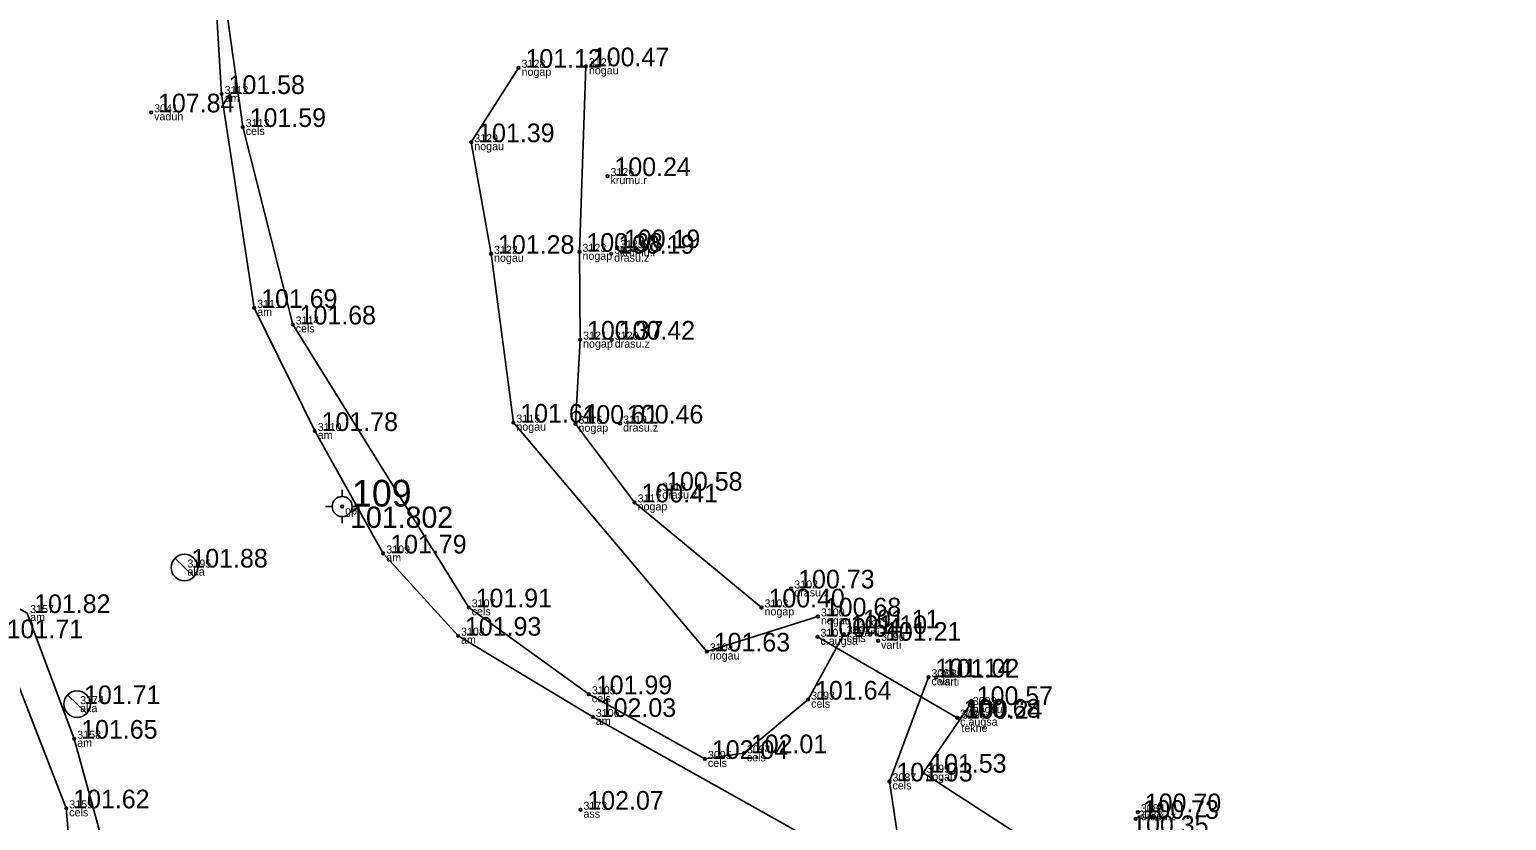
# Model space of a CAD drawing. Extents: x 614911 to 615803, y 262110 to 264311.
# Drawn here: x 615624.8 to 615680.2, y 263911.5 to 263941.1 of the extents above; entities that cross this region are included whole.
import ezdxf

# ---------------------------------------------------------------- set-up
doc = ezdxf.new("R2010")
doc.units = 0
for name, color, linetype in [('Level 11', 7, 'Continuous'), ('Level 12', 7, 'Continuous'), ('Level 19', 7, 'Continuous'), ('Level 31', 7, 'Continuous'), ('Level 37', 7, 'Continuous'), ('Level 53', 7, 'Continuous'), ('Level 54', 7, 'Continuous'), ('Level 57', 7, 'Continuous'), ('Level 58', 7, 'Continuous')]:
    doc.layers.add(name, color=color, linetype=linetype)

msp = doc.modelspace()

# ---------------------------------------------------------------- linework, layer by layer
at = {"layer": 'Level 11'}
msp.add_line((615659.623, 263915.316), (615654.386, 263918.348), dxfattribs=at)
at = {"layer": 'Level 12'}
for p, q in [((615630.29, 263921.292), (615631.008, 263920.596)), ((615626.265, 263916.172), (615626.983, 263915.476))]:
    msp.add_line(p, q, dxfattribs=at)
for centre in [(615630.649, 263920.944), (615626.624, 263915.824)]:
    msp.add_circle(centre, 0.5, dxfattribs=at)
at = {"layer": 'Level 19'}
for p, q in [((615636.562, 263923.606), (615636.562, 263923.856)), ((615636.562, 263923.606), (615636.562, 263923.856)), ((615636.562, 263923.606), (615636.562, 263923.856)), ((615635.937, 263923.231), (615636.187, 263923.231)), ((615635.937, 263923.231), (615636.187, 263923.231)), ((615635.937, 263923.231), (615636.187, 263923.231)), ((615636.937, 263923.231), (615637.187, 263923.231)), ((615636.937, 263923.231), (615637.187, 263923.231)), ((615636.937, 263923.231), (615637.187, 263923.231)), ((615636.562, 263922.606), (615636.562, 263922.856)), ((615636.562, 263922.606), (615636.562, 263922.856)), ((615636.562, 263922.606), (615636.562, 263922.856))]:
    msp.add_line(p, q, dxfattribs=at)
for radius in [0.375, 0.375, 0.375, 0.05, 0.05, 0.05]:
    msp.add_circle((615636.562, 263923.231), radius, dxfattribs=at)
at = {"layer": 'Level 31'}
msp.add_line((615645.461, 263932.779), (615645.702, 263939.733), dxfattribs=at)
for points in [[(615643.177, 263939.678), (615641.404, 263936.888), (615642.146, 263932.704), (615642.982, 263926.376), (615650.237, 263917.797), (615654.402, 263919.112)], [(615652.288, 263919.449), (615647.529, 263923.385), (615645.313, 263926.333), (615645.484, 263929.488), (615645.461, 263932.779)], [(615660.098, 263915.791), (615658.352, 263913.254), (615664.773, 263909.086), (615677.996, 263900.56)]]:
    msp.add_lwpolyline(points, dxfattribs=at)
at = {"layer": 'Level 37'}
msp.add_line((615654.035, 263915.993), (615655.372, 263918.45), dxfattribs=at)
for points in [[(615679.97, 263896.398), (615656.772, 263909.292), (615645.962, 263915.344), (615640.907, 263918.389), (615638.105, 263921.472), (615635.532, 263926.063), (615633.264, 263930.679), (615632.042, 263938.695), (615631.566, 263946.615), (615629.518, 263979.123), (615626.081, 264030.1), (615620.246, 264081.541), (615619.215, 264095.372), (615620.245, 264096.475), (615622.383, 264096.938), (615624.444, 264095.361), (615631.917, 264088.483), (615633.918, 264086.774), (615642.182, 264078.442), (615648.763, 264072.267), (615656.466, 264064.293), (615658.546, 264062.514)], [(615631.566, 263946.615), (615632.835, 263937.46), (615634.707, 263930.056), (615641.307, 263919.452), (615645.815, 263916.193), (615650.166, 263913.769), (615651.626, 263913.98), (615654.035, 263915.993)], [(615599.876, 263919.455), (615604.05, 263925.447), (615607.684, 263927.303), (615608.393, 263927.682), (615609.17, 263927.713), (615613.447, 263925.367), (615619.425, 263922.192), (615624.751, 263919.238), (615626.516, 263914.529), (615627.589, 263910.62), (615627.021, 263902.326), (615625.968, 263885.28), (615625.441, 263867.412), (615625.701, 263849.423), (615625.695, 263830.774), (615625.747, 263806.701), (615625.922, 263785.222), (615626.06, 263773.355), (615626.048, 263762.098), (615626.08, 263750.419), (615624.574, 263747.097), (615620.445, 263741.787), (615617.245, 263740.487), (615614.217, 263740.593)], [(615619.425, 263922.192), (615623.724, 263918.292), (615626.217, 263911.918), (615627.021, 263902.326)], [(615658.546, 263916.833), (615657.086, 263912.927), (615657.624, 263909.34), (615680.222, 263896.991)]]:
    msp.add_lwpolyline(points, dxfattribs=at)
at = {"layer": 'Level 57'}
for centre in [(615645.702, 263939.733), (615643.177, 263939.678), (615632.042, 263938.695), (615629.398, 263938.007), (615632.835, 263937.46), (615641.404, 263936.888), (615646.512, 263935.618), (615642.146, 263932.704), (615645.461, 263932.779), (615646.651, 263932.709), (615646.869, 263932.914), (615633.264, 263930.679), (615634.707, 263930.056), (615645.484, 263929.488), (615646.673, 263929.486), (615635.532, 263926.063), (615642.982, 263926.376), (615645.313, 263926.333), (615646.983, 263926.341), (615648.451, 263923.827), (615647.529, 263923.385), (615638.105, 263921.472), (615653.403, 263920.161), (615641.307, 263919.452), (615652.288, 263919.449), (615654.402, 263919.112), (615640.907, 263918.389), (615654.386, 263918.348), (615655.372, 263918.45), (615655.835, 263918.663), (615656.659, 263918.198), (615650.237, 263917.797), (615658.546, 263916.833), (615658.831, 263916.819), (615645.815, 263916.193), (615654.035, 263915.993), (615660.098, 263915.791), (615645.962, 263915.344), (615659.623, 263915.316), (615659.696, 263915.278), (615626.516, 263914.529), (615650.166, 263913.769), (615651.626, 263913.98), (615658.352, 263913.254), (615657.086, 263912.927), (615626.217, 263911.918), (615645.498, 263911.866), (615666.317, 263911.524), (615666.401, 263911.773)]:
    msp.add_circle(centre, 0.05, dxfattribs=at)
at = {"layer": 'Level 58'}
for centre in [(615645.702, 263939.733), (615643.177, 263939.678), (615632.042, 263938.695), (615629.398, 263938.007), (615632.835, 263937.46), (615641.404, 263936.888), (615646.512, 263935.618), (615642.146, 263932.704), (615645.461, 263932.779), (615646.651, 263932.709), (615646.869, 263932.914), (615633.264, 263930.679), (615634.707, 263930.056), (615645.484, 263929.488), (615646.673, 263929.486), (615635.532, 263926.063), (615642.982, 263926.376), (615645.313, 263926.333), (615646.983, 263926.341), (615648.451, 263923.827), (615647.529, 263923.385), (615638.105, 263921.472), (615653.403, 263920.161), (615641.307, 263919.452), (615652.288, 263919.449), (615654.402, 263919.112), (615640.907, 263918.389), (615654.386, 263918.348), (615655.372, 263918.45), (615655.835, 263918.663), (615656.659, 263918.198), (615650.237, 263917.797), (615658.546, 263916.833), (615658.831, 263916.819), (615645.815, 263916.193), (615654.035, 263915.993), (615660.098, 263915.791), (615645.962, 263915.344), (615659.623, 263915.316), (615659.696, 263915.278), (615626.516, 263914.529), (615650.166, 263913.769), (615651.626, 263913.98), (615658.352, 263913.254), (615657.086, 263912.927), (615626.217, 263911.918), (615645.498, 263911.866), (615666.317, 263911.524), (615666.401, 263911.773)]:
    msp.add_circle(centre, 0.05, dxfattribs=at)

# ---------------------------------------------------------------- texts
at = {"layer": 'Level 19'}
for s, height, p in [(' 109', 1, (615636.562, 263923.231)), (' 109', 1, (615636.562, 263923.231)), (' 109', 1, (615636.562, 263923.231)), (' 101.802', 0.8, (615636.562, 263922.431)), (' 101.802', 0.8, (615636.562, 263922.431)), (' 101.802', 0.8, (615636.562, 263922.431))]:
    msp.add_text(s, height=height, dxfattribs=at).set_placement(p)
at = {"layer": 'Level 53'}
for s, p in [(' nogap', (615643.177, 263939.378)), (' nogau', (615645.702, 263939.433)), (' am', (615632.042, 263938.395)), (' vaduh', (615629.398, 263937.707)), (' cels', (615632.835, 263937.16)), (' nogau', (615641.404, 263936.588)), (' krumu.r', (615646.512, 263935.318)), (' nogau', (615642.146, 263932.404)), (' nogap', (615645.461, 263932.479)), (' drasu.z', (615646.651, 263932.409)), (' krumu.r', (615646.869, 263932.614)), (' am', (615633.264, 263930.379)), (' cels', (615634.707, 263929.756)), (' nogap', (615645.484, 263929.188)), (' drasu.z', (615646.673, 263929.186)), (' am', (615635.532, 263925.763)), (' nogau', (615642.982, 263926.076)), (' nogap', (615645.313, 263926.033)), (' drasu.z', (615646.983, 263926.041)), (' drasu.z', (615648.451, 263923.527)), (' gp', (615636.562, 263922.931)), (' gp', (615636.562, 263922.931)), (' gp', (615636.562, 263922.931)), (' nogap', (615647.529, 263923.085)), (' aka', (615630.649, 263920.644)), (' am', (615638.105, 263921.172)), (' drasu.z', (615653.403, 263919.861)), (' cels', (615641.307, 263919.152)), (' nogap', (615652.288, 263919.149)), (' am', (615624.751, 263918.938)), (' nogau', (615654.402, 263918.812)), (' am', (615640.907, 263918.089)), (' c.augsa', (615654.386, 263918.048)), (' cels', (615655.372, 263918.15)), (' varti', (615655.835, 263918.363)), (' varti', (615656.659, 263917.898)), (' nogau', (615650.237, 263917.497)), (' cels', (615658.546, 263916.533)), (' varti', (615658.831, 263916.519)), (' cels', (615645.815, 263915.893)), (' cels', (615654.035, 263915.693)), (' aka', (615626.624, 263915.524)), (' nogau', (615660.098, 263915.491)), (' am', (615645.962, 263915.044)), (' c.augsa', (615659.623, 263915.016)), (' tekne', (615659.671, 263914.778)), (' am', (615626.516, 263914.229)), (' cels', (615650.166, 263913.469)), (' cels', (615651.626, 263913.68)), (' cels', (615657.086, 263912.627)), (' nogau', (615658.352, 263912.954)), (' cels', (615626.217, 263911.618)), (' ass', (615645.498, 263911.566)), (' drasu.z', (615666.401, 263911.473))]:
    msp.add_text(s, height=0.3, dxfattribs=at).set_placement(p)
at = {"layer": 'Level 54'}
for s, p in [(' 3128', (615643.177, 263939.678)), (' 3127', (615645.702, 263939.733)), (' 3112', (615632.042, 263938.695)), (' 3041', (615629.398, 263938.007)), (' 3113', (615632.835, 263937.46)), (' 3129', (615641.404, 263936.888)), (' 3126', (615646.512, 263935.618)), (' 3125', (615646.869, 263932.914)), (' 3122', (615642.146, 263932.704)), (' 3123', (615645.461, 263932.779)), (' 3124', (615646.651, 263932.709)), (' 3111', (615633.264, 263930.679)), (' 3114', (615634.707, 263930.056)), (' 3121', (615645.484, 263929.488)), (' 3120', (615646.673, 263929.486)), (' 3115', (615642.982, 263926.376)), (' 3116', (615645.313, 263926.333)), (' 3119', (615646.983, 263926.341)), (' 3110', (615635.532, 263926.063)), (' 3118', (615648.451, 263923.827)), (' 3117', (615647.529, 263923.385)), (' 3109', (615638.105, 263921.472)), (' 3195', (615630.649, 263920.944)), (' 3102', (615653.403, 263920.161)), (' 3157', (615624.751, 263919.238)), (' 3107', (615641.307, 263919.452)), (' 3103', (615652.288, 263919.449)), (' 3100', (615654.402, 263919.112)), (' 3092', (615655.372, 263918.45)), (' 3091', (615655.835, 263918.663)), (' 3108', (615640.907, 263918.389)), (' 3101', (615654.386, 263918.348)), (' 3090', (615656.659, 263918.198)), (' 3104', (615650.237, 263917.797)), (' 3088', (615658.546, 263916.833)), (' 3089', (615658.831, 263916.819)), (' 3174', (615626.624, 263915.824)), (' 3105', (615645.815, 263916.193)), (' 3093', (615654.035, 263915.993)), (' 3098', (615660.098, 263915.791)), (' 3106', (615645.962, 263915.344)), (' 3097', (615659.623, 263915.316)), (' 3096', (615659.696, 263915.278)), (' 3158', (615626.516, 263914.529)), (' 3095', (615650.166, 263913.769)), (' 3094', (615651.626, 263913.98)), (' 3087', (615657.086, 263912.927)), (' 3099', (615658.352, 263913.254)), (' 3159', (615626.217, 263911.918)), (' 3173', (615645.498, 263911.866)), (' 3083', (615666.317, 263911.524)), (' 3084', (615666.401, 263911.773))]:
    msp.add_text(s, height=0.3, dxfattribs=at).set_placement(p)
at = {"layer": 'Level 58'}
for s, p in [(' 101.12', (615643.177, 263939.678)), (' 100.47', (615645.702, 263939.733)), (' 101.58', (615632.042, 263938.695)), (' 107.84', (615629.398, 263938.007)), (' 101.59', (615632.835, 263937.46)), (' 101.39', (615641.404, 263936.888)), (' 100.24', (615646.512, 263935.618)), (' 101.28', (615642.146, 263932.704)), (' 100.38', (615645.461, 263932.779)), (' 100.19', (615646.651, 263932.709)), (' 100.19', (615646.869, 263932.914)), (' 101.69', (615633.264, 263930.679)), (' 101.68', (615634.707, 263930.056)), (' 100.37', (615645.484, 263929.488)), (' 100.42', (615646.673, 263929.486)), (' 101.64', (615642.982, 263926.376)), (' 100.61', (615645.313, 263926.333)), (' 100.46', (615646.983, 263926.341)), (' 101.78', (615635.532, 263926.063)), (' 100.58', (615648.451, 263923.827)), (' 100.41', (615647.529, 263923.385)), (' 101.79', (615638.105, 263921.472)), (' 101.88', (615630.649, 263920.944)), (' 100.73', (615653.403, 263920.161)), (' 101.82', (615624.751, 263919.238)), (' 101.91', (615641.307, 263919.452)), (' 100.40', (615652.288, 263919.449)), (' 100.68', (615654.402, 263919.112)), (' 101.11', (615655.835, 263918.663)), (' 101.71', (615623.724, 263918.292)), (' 101.93', (615640.907, 263918.389)), (' 100.64', (615654.386, 263918.348)), (' 101.10', (615655.372, 263918.45)), (' 101.21', (615656.659, 263918.198)), (' 101.63', (615650.237, 263917.797)), (' 101.14', (615658.546, 263916.833)), (' 101.02', (615658.831, 263916.819)), (' 101.71', (615626.624, 263915.824)), (' 101.99', (615645.815, 263916.193)), (' 101.64', (615654.035, 263915.993)), (' 102.03', (615645.962, 263915.344)), (' 100.68', (615659.623, 263915.316)), (' 100.24', (615659.696, 263915.278)), (' 100.57', (615660.098, 263915.791)), (' 101.65', (615626.516, 263914.529)), (' 102.04', (615650.166, 263913.769)), (' 102.01', (615651.626, 263913.98)), (' 101.53', (615658.352, 263913.254)), (' 101.93', (615657.086, 263912.927)), (' 101.62', (615626.217, 263911.918)), (' 102.07', (615645.498, 263911.866)), (' 100.73', (615666.317, 263911.524)), (' 100.70', (615666.401, 263911.773)), (' 100.35', (615665.926, 263910.952))]:
    msp.add_text(s, height=0.7, dxfattribs=at).set_placement(p)

doc.saveas('drawing.dxf')
